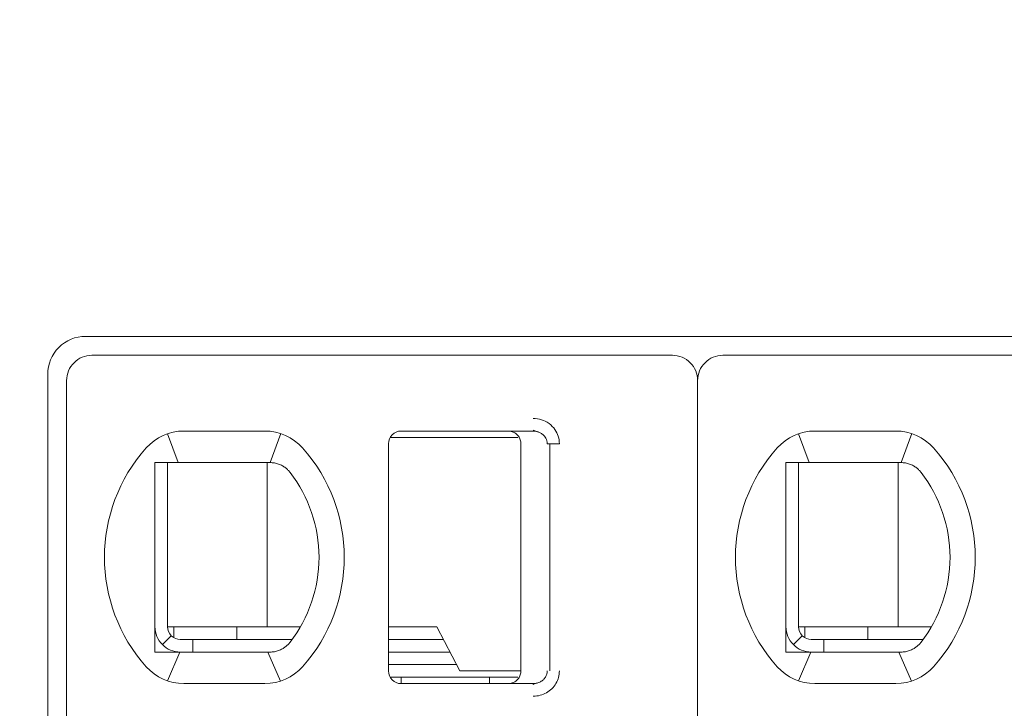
# Model space of a CAD drawing. Header units: millimetres. Extents: x -1114 to 1396, y -630 to 631.
# Tile 693 of 780: x 371.93 to 379.73, y 473.65 to 479.1. Entities that reach past the tile are written whole.
import ezdxf

# ---------------------------------------------------------------- set-up
doc = ezdxf.new("R2010")
doc.units = ezdxf.units.MM
doc.header["$MEASUREMENT"] = 0

msp = doc.modelspace()

# ---------------------------------------------------------------- linework, layer by layer
at = {"lineweight": 18}
for points, knots in [([(1038.9843, -629.7647), (1038.9843, -629.7647), (-1111.4882, -629.7647), (-1111.4882, -629.7647), (-1111.4882, -629.7647), (-1111.4882, -629.7647), (-1111.4882, 630.7883), (-1111.4882, 630.7883), (-1111.4882, 630.7883), (-1111.4882, 630.7883), (1038.9843, 630.7883), (1038.9843, 630.7883)], [0, 0, 0, 0, 0.333333, 0.333333, 0.333333, 0.333333, 0.666667, 0.666667, 0.666667, 0.666667, 1, 1, 1, 1]), ([(372.4489, 476.5934), (372.3693, 476.5934), (372.293, 476.5618), (372.2367, 476.5055), (372.2367, 476.5055), (372.1805, 476.4492), (372.1489, 476.3729), (372.1489, 476.2934)], [0, 0, 0, 0, 0.5, 0.5, 0.5, 0.5, 1, 1, 1, 1]), ([(372.4989, 476.4434), (372.4458, 476.4434), (372.395, 476.4223), (372.3575, 476.3848), (372.3575, 476.3848), (372.3199, 476.3473), (372.2989, 476.2964), (372.2989, 476.2434)], [0, 0, 0, 0, 0.5, 0.5, 0.5, 0.5, 1, 1, 1, 1]), ([(377.2989, 476.2434), (377.2989, 476.2964), (377.2778, 476.3473), (377.2403, 476.3848), (377.2403, 476.3848), (377.2028, 476.4223), (377.1519, 476.4434), (377.0989, 476.4434)], [0, 0, 0, 0, 0.5, 0.5, 0.5, 0.5, 1, 1, 1, 1]), ([(377.4989, 476.4434), (377.4458, 476.4434), (377.395, 476.4223), (377.3575, 476.3848), (377.3575, 476.3848), (377.3199, 476.3473), (377.2989, 476.2964), (377.2989, 476.2434)], [0, 0, 0, 0, 0.5, 0.5, 0.5, 0.5, 1, 1, 1, 1]), ([(375.9963, 475.9434), (376.0183, 475.9435), (376.0395, 475.9403), (376.0606, 475.9335), (376.0606, 475.9335), (376.0817, 475.9267), (376.1027, 475.9165), (376.1213, 475.9028), (376.1213, 475.9028), (376.1398, 475.8892), (376.1559, 475.8723), (376.1681, 475.855), (376.1681, 475.855), (376.1803, 475.8378), (376.1886, 475.8203), (376.1944, 475.8018), (376.1944, 475.8018), (376.2001, 475.7832), (376.2032, 475.7637), (376.2034, 475.7434)], [0, 0, 0, 0, 0.2, 0.2, 0.2, 0.2, 0.4, 0.4, 0.4, 0.4, 0.6, 0.6, 0.6, 0.6, 0.8, 0.8, 0.8, 0.8, 1, 1, 1, 1]), ([(374.9489, 475.8434), (374.9224, 475.8434), (374.8969, 475.8328), (374.8782, 475.8141), (374.8782, 475.8141), (374.8594, 475.7953), (374.8489, 475.7699), (374.8489, 475.7434)], [0, 0, 0, 0, 0.5, 0.5, 0.5, 0.5, 1, 1, 1, 1]), ([(374.9489, 475.8434), (374.9224, 475.8434), (374.8969, 475.8328), (374.8782, 475.8141), (374.8782, 475.8141), (374.8594, 475.7953), (374.8489, 475.7699), (374.8489, 475.7434)], [0, 0, 0, 0, 0.5, 0.5, 0.5, 0.5, 1, 1, 1, 1]), ([(375.8989, 475.7434), (375.8989, 475.7538), (375.8972, 475.7642), (375.894, 475.7742), (375.894, 475.7742), (375.8908, 475.7841), (375.886, 475.7936), (375.8798, 475.8021), (375.8798, 475.8021), (375.8737, 475.8105), (375.8663, 475.818), (375.8578, 475.8241), (375.8578, 475.8241), (375.8494, 475.8303), (375.84, 475.8352), (375.83, 475.8384), (375.83, 475.8384), (375.82, 475.8417), (375.8095, 475.8434), (375.7989, 475.8434)], [0, 0, 0, 0, 0.2, 0.2, 0.2, 0.2, 0.4, 0.4, 0.4, 0.4, 0.6, 0.6, 0.6, 0.6, 0.8, 0.8, 0.8, 0.8, 1, 1, 1, 1]), ([(375.9963, 475.8434), (376.005, 475.8434), (376.0138, 475.8424), (376.0223, 475.8406), (376.0223, 475.8406), (376.0307, 475.8387), (376.0388, 475.836), (376.0465, 475.8325), (376.0465, 475.8325), (376.0541, 475.8289), (376.0613, 475.8246), (376.0678, 475.8196), (376.0678, 475.8196), (376.074, 475.8148), (376.0797, 475.8094), (376.0846, 475.8035), (376.0846, 475.8035), (376.0891, 475.7981), (376.093, 475.7922), (376.0963, 475.7859), (376.0963, 475.7859), (376.0995, 475.7797), (376.1021, 475.7731), (376.1038, 475.7663), (376.1038, 475.7663), (376.1058, 475.7588), (376.1068, 475.7511), (376.1068, 475.7434)], [0, 0, 0, 0, 0.142857, 0.142857, 0.142857, 0.142857, 0.285714, 0.285714, 0.285714, 0.285714, 0.428571, 0.428571, 0.428571, 0.428571, 0.571429, 0.571429, 0.571429, 0.571429, 0.714286, 0.714286, 0.714286, 0.714286, 0.857143, 0.857143, 0.857143, 0.857143, 1, 1, 1, 1]), ([(373.0604, 475.5934), (373.0536, 475.5934), (373.0468, 475.5934), (373.04, 475.5934), (373.04, 475.5934), (373.0332, 475.5934), (373.0263, 475.5934), (373.0195, 475.5934), (373.0195, 475.5934), (373.0126, 475.5934), (373.0058, 475.5934), (372.9989, 475.5934)], [0, 0, 0, 0, 0.333333, 0.333333, 0.333333, 0.333333, 0.666667, 0.666667, 0.666667, 0.666667, 1, 1, 1, 1]), ([(372.9989, 475.5934), (372.9989, 475.5424), (372.9989, 475.49), (372.9989, 475.435), (372.9989, 475.435), (372.9989, 475.4076), (372.9989, 475.3795), (372.9989, 475.3505), (372.9989, 475.3505), (372.9989, 475.3361), (372.9989, 475.3214), (372.9989, 475.3065), (372.9989, 475.3065), (372.9989, 475.2915), (372.9989, 475.2764), (372.9989, 475.261), (372.9989, 475.261), (372.9989, 475.2302), (372.9989, 475.1987), (372.9989, 475.166), (372.9989, 475.166), (372.9989, 475.1333), (372.9989, 475.0994), (372.9989, 475.0641), (372.9989, 475.0641), (372.9989, 475.0464), (372.9989, 475.0285), (372.9989, 475.0104), (372.9989, 475.0104), (372.9989, 474.9923), (372.9989, 474.974), (372.9989, 474.9555), (372.9989, 474.9555), (372.9989, 474.937), (372.9989, 474.9182), (372.9989, 474.8993), (372.9989, 474.8993), (372.9989, 474.8803), (372.9989, 474.8611), (372.9989, 474.842), (372.9989, 474.842), (372.9989, 474.804), (372.9989, 474.7665), (372.9989, 474.7294), (372.9989, 474.7294), (372.9989, 474.7201), (372.9989, 474.7109), (372.9989, 474.7017), (372.9989, 474.7017), (372.9989, 474.6925), (372.9989, 474.6833), (372.9989, 474.6741), (372.9989, 474.6741), (372.9989, 474.6559), (372.9989, 474.6381), (372.9989, 474.6206), (372.9989, 474.6206), (372.9989, 474.5857), (372.9989, 474.552), (372.9989, 474.5194), (372.9989, 474.5194), (372.9989, 474.5031), (372.9989, 474.487), (372.9989, 474.4711), (372.9989, 474.4711), (372.9989, 474.4553), (372.9989, 474.4396), (372.9989, 474.4243), (372.9989, 474.4243), (372.9989, 474.3936), (372.9989, 474.364), (372.9989, 474.3353), (372.9989, 474.3353), (372.9989, 474.3065), (372.9989, 474.2785), (372.9989, 474.2512), (372.9989, 474.2512), (372.9989, 474.1965), (372.9989, 474.1442), (372.9989, 474.0934)], [0, 0, 0, 0, 0.05, 0.05, 0.05, 0.05, 0.1, 0.1, 0.1, 0.1, 0.15, 0.15, 0.15, 0.15, 0.2, 0.2, 0.2, 0.2, 0.25, 0.25, 0.25, 0.25, 0.3, 0.3, 0.3, 0.3, 0.35, 0.35, 0.35, 0.35, 0.4, 0.4, 0.4, 0.4, 0.45, 0.45, 0.45, 0.45, 0.5, 0.5, 0.5, 0.5, 0.55, 0.55, 0.55, 0.55, 0.6, 0.6, 0.6, 0.6, 0.65, 0.65, 0.65, 0.65, 0.7, 0.7, 0.7, 0.7, 0.75, 0.75, 0.75, 0.75, 0.8, 0.8, 0.8, 0.8, 0.85, 0.85, 0.85, 0.85, 0.9, 0.9, 0.9, 0.9, 0.95, 0.95, 0.95, 0.95, 1, 1, 1, 1]), ([(373.2281, 475.5934), (373.2229, 475.5934), (373.2177, 475.5934), (373.2124, 475.5934), (373.2124, 475.5934), (373.2072, 475.5934), (373.2019, 475.5934), (373.1965, 475.5934), (373.1965, 475.5934), (373.1911, 475.5934), (373.1856, 475.5934), (373.1799, 475.5934), (373.1799, 475.5934), (373.1742, 475.5934), (373.1684, 475.5934), (373.1625, 475.5934), (373.1625, 475.5934), (373.1565, 475.5934), (373.1504, 475.5934), (373.1441, 475.5934), (373.1441, 475.5934), (373.1378, 475.5934), (373.1314, 475.5934), (373.1248, 475.5934), (373.1248, 475.5934), (373.1182, 475.5934), (373.1115, 475.5934), (373.1045, 475.5934), (373.1045, 475.5934), (373.0976, 475.5934), (373.0904, 475.5934), (373.0831, 475.5934), (373.0831, 475.5934), (373.0757, 475.5934), (373.0681, 475.5934), (373.0604, 475.5934)], [0, 0, 0, 0, 0.111111, 0.111111, 0.111111, 0.111111, 0.222222, 0.222222, 0.222222, 0.222222, 0.333333, 0.333333, 0.333333, 0.333333, 0.444444, 0.444444, 0.444444, 0.444444, 0.555556, 0.555556, 0.555556, 0.555556, 0.666667, 0.666667, 0.666667, 0.666667, 0.777778, 0.777778, 0.777778, 0.777778, 0.888889, 0.888889, 0.888889, 0.888889, 1, 1, 1, 1]), ([(373.8697, 475.5934), (373.8742, 475.5934), (373.8787, 475.5934), (373.8833, 475.5934), (373.8833, 475.5934), (373.8879, 475.5934), (373.8925, 475.5934), (373.8972, 475.5934), (373.8972, 475.5934), (373.9019, 475.5934), (373.9066, 475.5934), (373.9113, 475.5934)], [0, 0, 0, 0, 0.333333, 0.333333, 0.333333, 0.333333, 0.666667, 0.666667, 0.666667, 0.666667, 1, 1, 1, 1]), ([(373.9113, 475.5934), (373.9225, 475.5934), (373.9337, 475.5924), (373.9448, 475.5905), (373.9448, 475.5905), (373.9559, 475.5886), (373.9669, 475.5858), (373.9776, 475.582), (373.9776, 475.582), (373.9884, 475.5783), (373.9988, 475.5736), (374.0089, 475.5679)], [0, 0, 0, 0, 0.333333, 0.333333, 0.333333, 0.333333, 0.666667, 0.666667, 0.666667, 0.666667, 1, 1, 1, 1]), ([(374.0089, 475.5679), (374.0172, 475.5633), (374.025, 475.5582), (374.0323, 475.5526), (374.0323, 475.5526), (374.0396, 475.547), (374.0464, 475.5411), (374.0527, 475.5348), (374.0527, 475.5348), (374.0589, 475.5286), (374.0645, 475.5222), (374.0696, 475.5156)], [0, 0, 0, 0, 0.333333, 0.333333, 0.333333, 0.333333, 0.666667, 0.666667, 0.666667, 0.666667, 1, 1, 1, 1]), ([(378.0604, 475.5934), (378.0536, 475.5934), (378.0468, 475.5934), (378.04, 475.5934), (378.04, 475.5934), (378.0332, 475.5934), (378.0263, 475.5934), (378.0195, 475.5934), (378.0195, 475.5934), (378.0126, 475.5934), (378.0058, 475.5934), (377.9989, 475.5934)], [0, 0, 0, 0, 0.333333, 0.333333, 0.333333, 0.333333, 0.666667, 0.666667, 0.666667, 0.666667, 1, 1, 1, 1]), ([(377.9989, 475.5934), (377.9989, 475.5424), (377.9989, 475.49), (377.9989, 475.435), (377.9989, 475.435), (377.9989, 475.4076), (377.9989, 475.3795), (377.9989, 475.3505), (377.9989, 475.3505), (377.9989, 475.3361), (377.9989, 475.3214), (377.9989, 475.3065), (377.9989, 475.3065), (377.9989, 475.2915), (377.9989, 475.2764), (377.9989, 475.261), (377.9989, 475.261), (377.9989, 475.2302), (377.9989, 475.1987), (377.9989, 475.166), (377.9989, 475.166), (377.9989, 475.1333), (377.9989, 475.0994), (377.9989, 475.0641), (377.9989, 475.0641), (377.9989, 475.0464), (377.9989, 475.0285), (377.9989, 475.0104), (377.9989, 475.0104), (377.9989, 474.9923), (377.9989, 474.974), (377.9989, 474.9555), (377.9989, 474.9555), (377.9989, 474.937), (377.9989, 474.9182), (377.9989, 474.8993), (377.9989, 474.8993), (377.9989, 474.8803), (377.9989, 474.8611), (377.9989, 474.842), (377.9989, 474.842), (377.9989, 474.804), (377.9989, 474.7665), (377.9989, 474.7294), (377.9989, 474.7294), (377.9989, 474.7201), (377.9989, 474.7109), (377.9989, 474.7017), (377.9989, 474.7017), (377.9989, 474.6925), (377.9989, 474.6833), (377.9989, 474.6741), (377.9989, 474.6741), (377.9989, 474.6559), (377.9989, 474.6381), (377.9989, 474.6206), (377.9989, 474.6206), (377.9989, 474.5857), (377.9989, 474.552), (377.9989, 474.5194), (377.9989, 474.5194), (377.9989, 474.5031), (377.9989, 474.487), (377.9989, 474.4711), (377.9989, 474.4711), (377.9989, 474.4553), (377.9989, 474.4396), (377.9989, 474.4243), (377.9989, 474.4243), (377.9989, 474.3936), (377.9989, 474.364), (377.9989, 474.3353), (377.9989, 474.3353), (377.9989, 474.3065), (377.9989, 474.2785), (377.9989, 474.2512), (377.9989, 474.2512), (377.9989, 474.1965), (377.9989, 474.1442), (377.9989, 474.0934)], [0, 0, 0, 0, 0.05, 0.05, 0.05, 0.05, 0.1, 0.1, 0.1, 0.1, 0.15, 0.15, 0.15, 0.15, 0.2, 0.2, 0.2, 0.2, 0.25, 0.25, 0.25, 0.25, 0.3, 0.3, 0.3, 0.3, 0.35, 0.35, 0.35, 0.35, 0.4, 0.4, 0.4, 0.4, 0.45, 0.45, 0.45, 0.45, 0.5, 0.5, 0.5, 0.5, 0.55, 0.55, 0.55, 0.55, 0.6, 0.6, 0.6, 0.6, 0.65, 0.65, 0.65, 0.65, 0.7, 0.7, 0.7, 0.7, 0.75, 0.75, 0.75, 0.75, 0.8, 0.8, 0.8, 0.8, 0.85, 0.85, 0.85, 0.85, 0.9, 0.9, 0.9, 0.9, 0.95, 0.95, 0.95, 0.95, 1, 1, 1, 1]), ([(378.2281, 475.5934), (378.2229, 475.5934), (378.2177, 475.5934), (378.2124, 475.5934), (378.2124, 475.5934), (378.2072, 475.5934), (378.2019, 475.5934), (378.1965, 475.5934), (378.1965, 475.5934), (378.1911, 475.5934), (378.1856, 475.5934), (378.1799, 475.5934), (378.1799, 475.5934), (378.1742, 475.5934), (378.1684, 475.5934), (378.1625, 475.5934), (378.1625, 475.5934), (378.1565, 475.5934), (378.1504, 475.5934), (378.1441, 475.5934), (378.1441, 475.5934), (378.1378, 475.5934), (378.1314, 475.5934), (378.1248, 475.5934), (378.1248, 475.5934), (378.1182, 475.5934), (378.1115, 475.5934), (378.1045, 475.5934), (378.1045, 475.5934), (378.0976, 475.5934), (378.0904, 475.5934), (378.0831, 475.5934), (378.0831, 475.5934), (378.0757, 475.5934), (378.0681, 475.5934), (378.0604, 475.5934)], [0, 0, 0, 0, 0.111111, 0.111111, 0.111111, 0.111111, 0.222222, 0.222222, 0.222222, 0.222222, 0.333333, 0.333333, 0.333333, 0.333333, 0.444444, 0.444444, 0.444444, 0.444444, 0.555556, 0.555556, 0.555556, 0.555556, 0.666667, 0.666667, 0.666667, 0.666667, 0.777778, 0.777778, 0.777778, 0.777778, 0.888889, 0.888889, 0.888889, 0.888889, 1, 1, 1, 1]), ([(378.8697, 475.5934), (378.8742, 475.5934), (378.8787, 475.5934), (378.8833, 475.5934), (378.8833, 475.5934), (378.8879, 475.5934), (378.8925, 475.5934), (378.8972, 475.5934), (378.8972, 475.5934), (378.9019, 475.5934), (378.9066, 475.5934), (378.9113, 475.5934)], [0, 0, 0, 0, 0.333333, 0.333333, 0.333333, 0.333333, 0.666667, 0.666667, 0.666667, 0.666667, 1, 1, 1, 1]), ([(378.9113, 475.5934), (378.9225, 475.5934), (378.9337, 475.5924), (378.9448, 475.5905), (378.9448, 475.5905), (378.9559, 475.5886), (378.9669, 475.5858), (378.9776, 475.582), (378.9776, 475.582), (378.9884, 475.5783), (378.9988, 475.5736), (379.0089, 475.5679)], [0, 0, 0, 0, 0.333333, 0.333333, 0.333333, 0.333333, 0.666667, 0.666667, 0.666667, 0.666667, 1, 1, 1, 1]), ([(379.0089, 475.5679), (379.0172, 475.5633), (379.025, 475.5582), (379.0323, 475.5526), (379.0323, 475.5526), (379.0396, 475.547), (379.0464, 475.5411), (379.0527, 475.5348), (379.0527, 475.5348), (379.0589, 475.5286), (379.0645, 475.5222), (379.0696, 475.5156)], [0, 0, 0, 0, 0.333333, 0.333333, 0.333333, 0.333333, 0.666667, 0.666667, 0.666667, 0.666667, 1, 1, 1, 1]), ([(372.9989, 474.2934), (372.9989, 474.2403), (373.0199, 474.1895), (373.0575, 474.152), (373.0575, 474.152), (373.095, 474.1144), (373.1458, 474.0934), (373.1989, 474.0934)], [0, 0, 0, 0, 0.5, 0.5, 0.5, 0.5, 1, 1, 1, 1]), ([(373.0989, 474.2934), (373.0989, 474.2669), (373.1094, 474.2414), (373.1282, 474.2227), (373.1282, 474.2227), (373.1469, 474.2039), (373.1724, 474.1934), (373.1989, 474.1934)], [0, 0, 0, 0, 0.5, 0.5, 0.5, 0.5, 1, 1, 1, 1]), ([(377.9989, 474.2934), (377.9989, 474.2403), (378.0199, 474.1895), (378.0575, 474.152), (378.0575, 474.152), (378.095, 474.1144), (378.1458, 474.0934), (378.1989, 474.0934)], [0, 0, 0, 0, 0.5, 0.5, 0.5, 0.5, 1, 1, 1, 1]), ([(378.0989, 474.2934), (378.0989, 474.2669), (378.1094, 474.2414), (378.1282, 474.2227), (378.1282, 474.2227), (378.1469, 474.2039), (378.1724, 474.1934), (378.1989, 474.1934)], [0, 0, 0, 0, 0.5, 0.5, 0.5, 0.5, 1, 1, 1, 1]), ([(374.0696, 474.1712), (374.0643, 474.1643), (374.0584, 474.1576), (374.0521, 474.1514), (374.0521, 474.1514), (374.0458, 474.1451), (374.0391, 474.1393), (374.0318, 474.1338), (374.0318, 474.1338), (374.0246, 474.1284), (374.017, 474.1233), (374.0089, 474.1188)], [0, 0, 0, 0, 0.333333, 0.333333, 0.333333, 0.333333, 0.666667, 0.666667, 0.666667, 0.666667, 1, 1, 1, 1]), ([(379.0696, 474.1712), (379.0643, 474.1643), (379.0584, 474.1576), (379.0521, 474.1514), (379.0521, 474.1514), (379.0458, 474.1451), (379.0391, 474.1393), (379.0318, 474.1338), (379.0318, 474.1338), (379.0246, 474.1284), (379.017, 474.1233), (379.0089, 474.1188)], [0, 0, 0, 0, 0.333333, 0.333333, 0.333333, 0.333333, 0.666667, 0.666667, 0.666667, 0.666667, 1, 1, 1, 1]), ([(372.9989, 474.0934), (373.0058, 474.0934), (373.0126, 474.0934), (373.0195, 474.0934), (373.0195, 474.0934), (373.0263, 474.0934), (373.0331, 474.0934), (373.04, 474.0934), (373.04, 474.0934), (373.0468, 474.0934), (373.0536, 474.0934), (373.0604, 474.0934)], [0, 0, 0, 0, 0.333333, 0.333333, 0.333333, 0.333333, 0.666667, 0.666667, 0.666667, 0.666667, 1, 1, 1, 1]), ([(373.0604, 474.0934), (373.0681, 474.0934), (373.0757, 474.0934), (373.0831, 474.0934), (373.0831, 474.0934), (373.0904, 474.0934), (373.0976, 474.0934), (373.1045, 474.0934), (373.1045, 474.0934), (373.1115, 474.0934), (373.1182, 474.0934), (373.1248, 474.0934), (373.1248, 474.0934), (373.1314, 474.0934), (373.1378, 474.0934), (373.1441, 474.0934), (373.1441, 474.0934), (373.1504, 474.0934), (373.1565, 474.0934), (373.1625, 474.0934), (373.1625, 474.0934), (373.1684, 474.0934), (373.1742, 474.0934), (373.1799, 474.0934), (373.1799, 474.0934), (373.1855, 474.0934), (373.1911, 474.0934), (373.1965, 474.0934), (373.1965, 474.0934), (373.2019, 474.0934), (373.2072, 474.0934), (373.2124, 474.0934), (373.2124, 474.0934), (373.2177, 474.0934), (373.2229, 474.0934), (373.2281, 474.0934)], [0, 0, 0, 0, 0.111111, 0.111111, 0.111111, 0.111111, 0.222222, 0.222222, 0.222222, 0.222222, 0.333333, 0.333333, 0.333333, 0.333333, 0.444444, 0.444444, 0.444444, 0.444444, 0.555556, 0.555556, 0.555556, 0.555556, 0.666667, 0.666667, 0.666667, 0.666667, 0.777778, 0.777778, 0.777778, 0.777778, 0.888889, 0.888889, 0.888889, 0.888889, 1, 1, 1, 1]), ([(373.9113, 474.0934), (373.9065, 474.0934), (373.9019, 474.0934), (373.8972, 474.0934), (373.8972, 474.0934), (373.8925, 474.0934), (373.8878, 474.0934), (373.8833, 474.0934), (373.8833, 474.0934), (373.8787, 474.0934), (373.8742, 474.0934), (373.8697, 474.0934)], [0, 0, 0, 0, 0.333333, 0.333333, 0.333333, 0.333333, 0.666667, 0.666667, 0.666667, 0.666667, 1, 1, 1, 1]), ([(374.0089, 474.1188), (373.9988, 474.1132), (373.9883, 474.1085), (373.9776, 474.1047), (373.9776, 474.1047), (373.9669, 474.1009), (373.9559, 474.0981), (373.9448, 474.0962), (373.9448, 474.0962), (373.9337, 474.0943), (373.9225, 474.0934), (373.9113, 474.0934)], [0, 0, 0, 0, 0.333333, 0.333333, 0.333333, 0.333333, 0.666667, 0.666667, 0.666667, 0.666667, 1, 1, 1, 1]), ([(377.9989, 474.0934), (378.0058, 474.0934), (378.0126, 474.0934), (378.0195, 474.0934), (378.0195, 474.0934), (378.0263, 474.0934), (378.0331, 474.0934), (378.04, 474.0934), (378.04, 474.0934), (378.0468, 474.0934), (378.0536, 474.0934), (378.0604, 474.0934)], [0, 0, 0, 0, 0.333333, 0.333333, 0.333333, 0.333333, 0.666667, 0.666667, 0.666667, 0.666667, 1, 1, 1, 1]), ([(378.0604, 474.0934), (378.0681, 474.0934), (378.0757, 474.0934), (378.0831, 474.0934), (378.0831, 474.0934), (378.0904, 474.0934), (378.0976, 474.0934), (378.1045, 474.0934), (378.1045, 474.0934), (378.1115, 474.0934), (378.1182, 474.0934), (378.1248, 474.0934), (378.1248, 474.0934), (378.1314, 474.0934), (378.1378, 474.0934), (378.1441, 474.0934), (378.1441, 474.0934), (378.1504, 474.0934), (378.1565, 474.0934), (378.1625, 474.0934), (378.1625, 474.0934), (378.1684, 474.0934), (378.1742, 474.0934), (378.1799, 474.0934), (378.1799, 474.0934), (378.1855, 474.0934), (378.1911, 474.0934), (378.1965, 474.0934), (378.1965, 474.0934), (378.2019, 474.0934), (378.2072, 474.0934), (378.2124, 474.0934), (378.2124, 474.0934), (378.2177, 474.0934), (378.2229, 474.0934), (378.2281, 474.0934)], [0, 0, 0, 0, 0.111111, 0.111111, 0.111111, 0.111111, 0.222222, 0.222222, 0.222222, 0.222222, 0.333333, 0.333333, 0.333333, 0.333333, 0.444444, 0.444444, 0.444444, 0.444444, 0.555556, 0.555556, 0.555556, 0.555556, 0.666667, 0.666667, 0.666667, 0.666667, 0.777778, 0.777778, 0.777778, 0.777778, 0.888889, 0.888889, 0.888889, 0.888889, 1, 1, 1, 1]), ([(378.9113, 474.0934), (378.9065, 474.0934), (378.9019, 474.0934), (378.8972, 474.0934), (378.8972, 474.0934), (378.8925, 474.0934), (378.8878, 474.0934), (378.8833, 474.0934), (378.8833, 474.0934), (378.8787, 474.0934), (378.8742, 474.0934), (378.8697, 474.0934)], [0, 0, 0, 0, 0.333333, 0.333333, 0.333333, 0.333333, 0.666667, 0.666667, 0.666667, 0.666667, 1, 1, 1, 1]), ([(379.0089, 474.1188), (378.9988, 474.1132), (378.9883, 474.1085), (378.9776, 474.1047), (378.9776, 474.1047), (378.9669, 474.1009), (378.9559, 474.0981), (378.9448, 474.0962), (378.9448, 474.0962), (378.9337, 474.0943), (378.9225, 474.0934), (378.9113, 474.0934)], [0, 0, 0, 0, 0.333333, 0.333333, 0.333333, 0.333333, 0.666667, 0.666667, 0.666667, 0.666667, 1, 1, 1, 1]), ([(374.8489, 473.9434), (374.8489, 473.9169), (374.8594, 473.8914), (374.8782, 473.8727), (374.8782, 473.8727), (374.8969, 473.8539), (374.9224, 473.8434), (374.9489, 473.8434)], [0, 0, 0, 0, 0.5, 0.5, 0.5, 0.5, 1, 1, 1, 1]), ([(374.8489, 473.9434), (374.8489, 473.9169), (374.8594, 473.8914), (374.8782, 473.8727), (374.8782, 473.8727), (374.8969, 473.8539), (374.9224, 473.8434), (374.9489, 473.8434)], [0, 0, 0, 0, 0.5, 0.5, 0.5, 0.5, 1, 1, 1, 1]), ([(375.8989, 473.9434), (375.8989, 473.9329), (375.8972, 473.9225), (375.894, 473.9126), (375.894, 473.9126), (375.8908, 473.9026), (375.886, 473.8932), (375.8798, 473.8847), (375.8798, 473.8847), (375.8737, 473.8762), (375.8663, 473.8688), (375.8578, 473.8626), (375.8578, 473.8626), (375.8494, 473.8565), (375.84, 473.8516), (375.83, 473.8483), (375.83, 473.8483), (375.82, 473.8451), (375.8095, 473.8434), (375.7989, 473.8434)], [0, 0, 0, 0, 0.2, 0.2, 0.2, 0.2, 0.4, 0.4, 0.4, 0.4, 0.6, 0.6, 0.6, 0.6, 0.8, 0.8, 0.8, 0.8, 1, 1, 1, 1]), ([(376.1068, 473.9434), (376.1068, 473.9349), (376.1056, 473.9264), (376.1032, 473.9182), (376.1032, 473.9182), (376.1009, 473.91), (376.0974, 473.9022), (376.0929, 473.8949), (376.0929, 473.8949), (376.0883, 473.8874), (376.0827, 473.8805), (376.0763, 473.8744), (376.0763, 473.8744), (376.0697, 473.8681), (376.0622, 473.8627), (376.0541, 473.8582), (376.0541, 473.8582), (376.0456, 473.8534), (376.0364, 473.8497), (376.0268, 473.8473), (376.0268, 473.8473), (376.0169, 473.8447), (376.0066, 473.8434), (375.9963, 473.8434)], [0, 0, 0, 0, 0.166667, 0.166667, 0.166667, 0.166667, 0.333333, 0.333333, 0.333333, 0.333333, 0.5, 0.5, 0.5, 0.5, 0.666667, 0.666667, 0.666667, 0.666667, 0.833333, 0.833333, 0.833333, 0.833333, 1, 1, 1, 1]), ([(376.2034, 473.9434), (376.2034, 473.926), (376.2011, 473.9092), (376.1966, 473.8927), (376.1966, 473.8927), (376.1921, 473.8761), (376.1852, 473.8598), (376.1764, 473.8447), (376.1764, 473.8447), (376.1676, 473.8296), (376.1568, 473.8157), (376.144, 473.8032), (376.144, 473.8032), (376.1311, 473.7906), (376.1162, 473.7795), (376.1005, 473.7706), (376.1005, 473.7706), (376.0848, 473.7617), (376.0683, 473.755), (376.051, 473.7505), (376.051, 473.7505), (376.0336, 473.7459), (376.0154, 473.7436), (375.9963, 473.7434)], [0, 0, 0, 0, 0.166667, 0.166667, 0.166667, 0.166667, 0.333333, 0.333333, 0.333333, 0.333333, 0.5, 0.5, 0.5, 0.5, 0.666667, 0.666667, 0.666667, 0.666667, 0.833333, 0.833333, 0.833333, 0.833333, 1, 1, 1, 1])]:
    msp.add_open_spline(points, degree=3, knots=knots, dxfattribs=at)
for points in [[(372.4489, 476.5934), (372.4489, 476.5934), (412.1489, 476.5934), (412.1489, 476.5934)], [(377.0989, 476.4434), (377.0989, 476.4434), (372.4989, 476.4434), (372.4989, 476.4434)], [(382.0989, 476.4434), (382.0989, 476.4434), (377.4989, 476.4434), (377.4989, 476.4434)], [(372.1489, 465.7734), (372.1489, 465.7734), (372.1489, 476.2934), (372.1489, 476.2934)], [(372.2989, 476.2434), (372.2989, 476.2434), (372.2989, 465.8234), (372.2989, 465.8234)], [(377.2989, 476.2434), (377.2989, 476.2434), (377.2989, 465.8234), (377.2989, 465.8234)], [(377.2989, 476.2434), (377.2989, 476.2434), (377.2989, 465.8234), (377.2989, 465.8234)], [(375.9952, 475.8503), (375.9952, 475.8503), (376.0389, 475.8356), (376.0389, 475.8356)], [(373.2281, 475.8434), (373.1142, 475.8434), (373.0058, 475.7949), (372.9299, 475.71)], [(373.2281, 475.8434), (373.1142, 475.8434), (373.0058, 475.7949), (372.9299, 475.71)], [(373.0973, 475.8214), (373.0973, 475.8214), (373.1818, 475.5934), (373.1818, 475.5934)], [(373.2281, 475.8434), (373.2281, 475.8434), (373.8697, 475.8434), (373.8697, 475.8434)], [(373.2281, 475.8434), (373.2281, 475.8434), (373.8697, 475.8434), (373.8697, 475.8434)], [(374.1678, 475.71), (374.092, 475.7949), (373.9835, 475.8434), (373.8697, 475.8434)], [(374.1678, 475.71), (374.092, 475.7949), (373.9835, 475.8434), (373.8697, 475.8434)], [(373.9961, 475.8229), (373.9961, 475.8229), (373.9106, 475.5934), (373.9106, 475.5934)], [(375.5298, 475.7934), (375.5298, 475.7934), (374.8623, 475.7934), (374.8623, 475.7934)], [(374.9489, 475.8434), (374.9489, 475.8434), (375.9963, 475.8434), (375.9963, 475.8434)], [(375.9963, 475.8434), (375.9963, 475.8434), (374.9489, 475.8434), (374.9489, 475.8434)], [(375.8736, 475.7934), (375.8736, 475.7934), (375.5298, 475.7934), (375.5298, 475.7934)], [(375.9963, 475.8434), (375.9963, 475.8434), (375.8976, 475.8434), (375.8976, 475.8434)], [(378.2281, 475.8434), (378.1142, 475.8434), (378.0058, 475.7949), (377.9299, 475.71)], [(378.2281, 475.8434), (378.1142, 475.8434), (378.0058, 475.7949), (377.9299, 475.71)], [(378.0973, 475.8214), (378.0973, 475.8214), (378.1818, 475.5934), (378.1818, 475.5934)], [(378.2281, 475.8434), (378.2281, 475.8434), (378.8697, 475.8434), (378.8697, 475.8434)], [(378.2281, 475.8434), (378.2281, 475.8434), (378.8697, 475.8434), (378.8697, 475.8434)], [(379.1678, 475.71), (379.092, 475.7949), (378.9835, 475.8434), (378.8697, 475.8434)], [(379.1678, 475.71), (379.092, 475.7949), (378.9835, 475.8434), (378.8697, 475.8434)], [(378.9961, 475.8229), (378.9961, 475.8229), (378.9106, 475.5934), (378.9106, 475.5934)], [(372.9299, 475.71), (372.4885, 475.2166), (372.4885, 474.4702), (372.9299, 473.9767)], [(372.9299, 475.71), (372.4885, 475.2166), (372.4885, 474.4702), (372.9299, 473.9767)], [(374.1678, 473.9767), (374.6092, 474.4702), (374.6092, 475.2166), (374.1678, 475.71)], [(374.1678, 473.9767), (374.6092, 474.4702), (374.6092, 475.2166), (374.1678, 475.71)], [(374.8489, 473.9434), (374.8489, 473.9434), (374.8489, 475.7434), (374.8489, 475.7434)], [(374.8489, 473.9434), (374.8489, 473.9434), (374.8489, 475.7434), (374.8489, 475.7434)], [(375.8989, 473.9434), (375.8989, 473.9434), (375.8989, 475.7434), (375.8989, 475.7434)], [(376.1068, 475.7434), (376.1068, 475.7434), (376.2034, 475.7434), (376.2034, 475.7434)], [(376.1266, 473.9434), (376.1266, 473.9434), (376.1266, 475.7434), (376.1266, 475.7434)], [(377.9299, 475.71), (377.4885, 475.2166), (377.4885, 474.4702), (377.9299, 473.9767)], [(377.9299, 475.71), (377.4885, 475.2166), (377.4885, 474.4702), (377.9299, 473.9767)], [(379.1678, 473.9767), (379.6092, 474.4702), (379.6092, 475.2166), (379.1678, 475.71)], [(379.1678, 473.9767), (379.6092, 474.4702), (379.6092, 475.2166), (379.1678, 475.71)], [(373.0989, 475.5934), (373.0989, 475.5934), (373.0989, 474.2934), (373.0989, 474.2934)], [(373.8697, 475.5934), (373.8697, 475.5934), (373.2281, 475.5934), (373.2281, 475.5934)], [(373.888, 475.5934), (373.888, 475.5934), (373.888, 474.2934), (373.888, 474.2934)], [(378.0989, 475.5934), (378.0989, 475.5934), (378.0989, 474.2934), (378.0989, 474.2934)], [(378.8697, 475.5934), (378.8697, 475.5934), (378.2281, 475.5934), (378.2281, 475.5934)], [(378.888, 475.5934), (378.888, 475.5934), (378.888, 474.2934), (378.888, 474.2934)], [(374.2989, 474.8434), (374.2989, 475.0866), (374.2182, 475.323), (374.0696, 475.5156)], [(379.2989, 474.8434), (379.2989, 475.0866), (379.2182, 475.323), (379.0696, 475.5156)], [(374.0696, 474.1712), (374.2182, 474.3637), (374.2989, 474.6001), (374.2989, 474.8434)], [(379.0696, 474.1712), (379.2182, 474.3637), (379.2989, 474.6001), (379.2989, 474.8434)], [(373.0989, 474.2934), (373.0989, 474.2934), (373.8584, 474.2934), (373.8584, 474.2934)], [(373.1489, 474.2068), (373.1489, 474.2068), (373.1489, 474.2934), (373.1489, 474.2934)], [(373.6489, 474.1934), (373.6489, 474.1934), (373.6489, 474.2934), (373.6489, 474.2934)], [(373.8584, 474.2934), (373.8584, 474.2934), (373.9092, 474.2934), (373.9092, 474.2934)], [(374.1515, 474.2934), (374.1515, 474.2934), (373.9092, 474.2934), (373.9092, 474.2934)], [(375.2332, 474.2934), (375.2332, 474.2934), (374.8489, 474.2934), (374.8489, 474.2934)], [(375.4137, 473.9434), (375.4137, 473.9434), (375.2332, 474.2934), (375.2332, 474.2934)], [(378.0989, 474.2934), (378.0989, 474.2934), (378.8584, 474.2934), (378.8584, 474.2934)], [(378.1489, 474.2068), (378.1489, 474.2068), (378.1489, 474.2934), (378.1489, 474.2934)], [(378.6489, 474.1934), (378.6489, 474.1934), (378.6489, 474.2934), (378.6489, 474.2934)], [(378.8584, 474.2934), (378.8584, 474.2934), (378.9092, 474.2934), (378.9092, 474.2934)], [(379.1515, 474.2934), (379.1515, 474.2934), (378.9092, 474.2934), (378.9092, 474.2934)], [(373.1282, 474.2227), (373.1282, 474.2227), (373.0575, 474.152), (373.0575, 474.152)], [(378.1282, 474.2227), (378.1282, 474.2227), (378.0575, 474.152), (378.0575, 474.152)], [(373.2989, 474.1934), (373.2989, 474.1934), (373.1989, 474.1934), (373.1989, 474.1934)], [(373.2989, 474.1934), (373.2989, 474.1934), (374.0863, 474.1934), (374.0863, 474.1934)], [(373.2989, 474.1934), (373.2989, 474.1934), (373.2989, 474.0934), (373.2989, 474.0934)], [(374.8489, 474.1934), (374.8489, 474.1934), (375.2848, 474.1934), (375.2848, 474.1934)], [(378.2989, 474.1934), (378.2989, 474.1934), (378.1989, 474.1934), (378.1989, 474.1934)], [(378.2989, 474.1934), (378.2989, 474.1934), (378.2989, 474.0934), (378.2989, 474.0934)], [(378.2989, 474.1934), (378.2989, 474.1934), (379.0863, 474.1934), (379.0863, 474.1934)], [(373.0983, 473.865), (373.0983, 473.865), (373.1957, 474.0934), (373.1957, 474.0934)], [(373.2281, 474.0934), (373.2281, 474.0934), (373.8697, 474.0934), (373.8697, 474.0934)], [(373.9939, 473.8632), (373.9939, 473.8632), (373.8928, 474.0934), (373.8928, 474.0934)], [(375.3364, 474.0934), (375.3364, 474.0934), (374.8489, 474.0934), (374.8489, 474.0934)], [(378.0983, 473.865), (378.0983, 473.865), (378.1957, 474.0934), (378.1957, 474.0934)], [(378.2281, 474.0934), (378.2281, 474.0934), (378.8697, 474.0934), (378.8697, 474.0934)], [(378.9939, 473.8632), (378.9939, 473.8632), (378.8928, 474.0934), (378.8928, 474.0934)], [(375.3879, 473.9934), (375.3879, 473.9934), (374.8489, 473.9934), (374.8489, 473.9934)], [(372.9299, 473.9767), (373.0058, 473.8919), (373.1142, 473.8434), (373.2281, 473.8434)], [(372.9299, 473.9767), (373.0058, 473.8919), (373.1142, 473.8434), (373.2281, 473.8434)], [(373.8697, 473.8434), (373.9835, 473.8434), (374.092, 473.8919), (374.1678, 473.9767)], [(373.8697, 473.8434), (373.9835, 473.8434), (374.092, 473.8919), (374.1678, 473.9767)], [(375.4137, 473.9434), (375.4137, 473.9434), (375.5298, 473.9434), (375.5298, 473.9434)], [(375.5298, 473.9434), (375.5298, 473.9434), (375.8923, 473.9434), (375.8923, 473.9434)], [(377.9299, 473.9767), (378.0058, 473.8919), (378.1142, 473.8434), (378.2281, 473.8434)], [(377.9299, 473.9767), (378.0058, 473.8919), (378.1142, 473.8434), (378.2281, 473.8434)], [(378.8697, 473.8434), (378.9835, 473.8434), (379.092, 473.8919), (379.1678, 473.9767)], [(378.8697, 473.8434), (378.9835, 473.8434), (379.092, 473.8919), (379.1678, 473.9767)], [(373.2281, 473.8434), (373.2281, 473.8434), (373.8697, 473.8434), (373.8697, 473.8434)], [(373.8697, 473.8434), (373.8697, 473.8434), (373.2281, 473.8434), (373.2281, 473.8434)], [(375.8754, 473.8934), (375.8754, 473.8934), (374.8623, 473.8934), (374.8623, 473.8934)], [(374.9489, 473.8434), (374.9489, 473.8434), (374.9489, 473.8934), (374.9489, 473.8934)], [(374.9489, 473.8434), (374.9489, 473.8434), (375.9963, 473.8434), (375.9963, 473.8434)], [(374.9489, 473.8434), (374.9489, 473.8434), (375.9963, 473.8434), (375.9963, 473.8434)], [(375.6489, 473.8934), (375.6489, 473.8934), (375.6489, 473.8434), (375.6489, 473.8434)], [(376.0185, 473.8455), (376.0185, 473.8455), (375.9952, 473.8365), (375.9952, 473.8365)], [(375.9963, 473.8366), (375.9963, 473.8366), (375.9963, 473.8434), (375.9963, 473.8434)], [(378.2281, 473.8434), (378.2281, 473.8434), (378.8697, 473.8434), (378.8697, 473.8434)], [(378.8697, 473.8434), (378.8697, 473.8434), (378.2281, 473.8434), (378.2281, 473.8434)]]:
    msp.add_open_spline(points, degree=3, dxfattribs=at)

doc.saveas('drawing.dxf')
